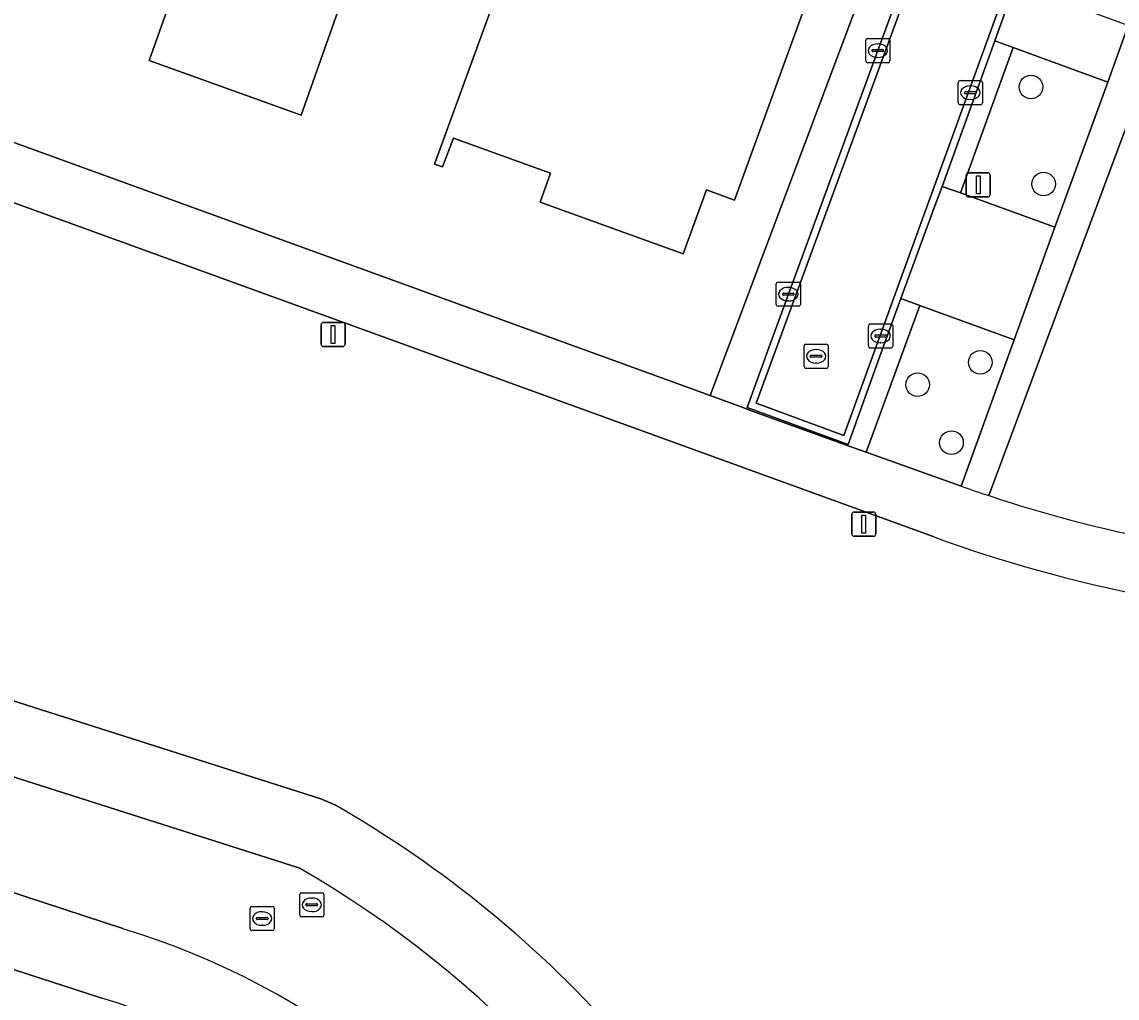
# Model space of a CAD drawing. Extents: x 155275 to 156265, y 382654 to 383635.
# Drawn here: x 155924.6 to 155969.89, y 382818.34 to 382858.71 of the extents above; entities that cross this region are included whole.
import ezdxf

# ---------------------------------------------------------------- set-up
doc = ezdxf.new("R2010")
doc.units = 0
for name, color, linetype in [('IMGEO_Boom', 7, 'Continuous'), ('IMGEO_Erf', 7, 'Continuous'), ('IMGEO_Groenvoorziening', 7, 'Continuous'), ('IMGEO_Kolk', 7, 'Continuous'), ('IMGEO_Lichtmast', 7, 'Continuous'), ('IMGEO_Loofbos', 7, 'Continuous'), ('IMGEO_Pand', 7, 'Continuous'), ('IMGEO_Parkeervlak_open', 7, 'Continuous'), ('IMGEO_Rijbaan_lokaal_gesloten', 7, 'Continuous'), ('IMGEO_Rijbaan_lokaal_open', 7, 'Continuous'), ('IMGEO_Rioolput', 7, 'Continuous'), ('IMGEO_Voetpad_open', 7, 'Continuous')]:
    doc.layers.add(name, color=color, linetype=linetype)

msp = doc.modelspace()

# ---------------------------------------------------------------- linework, layer by layer
at = {"layer": 'IMGEO_Boom'}
for centre in [(155966.328, 382856.022), (155966.851, 382852.008), (155964.232, 382844.635), (155961.64, 382843.711), (155963.04, 382841.313)]:
    msp.add_circle(centre, 0.489, dxfattribs=at)
at = {"layer": 'IMGEO_Erf'}
for points in [[(155875.141, 382900.359), (155872.725, 382893.446), (155866.062, 382874.889), (155953.058, 382843.257), (155959.029, 382859.144), (155962.877, 382868.971)], [(156049.271, 382876.469), (155986.733, 382899.275), (155985.513, 382896.209), (155977.474, 382874.314), (156011.194, 382862.059), (156017.047, 382859.976), (156014.804, 382853.502), (156014.672, 382853.55), (155989.659, 382862.664), (155989.671, 382862.757), (155975.249, 382867.763), (155964.586, 382839.123)]]:
    msp.add_lwpolyline(points, dxfattribs=at)
for points in [[(155939.467, 382873.936), (155943.508, 382872.485), (155940.727, 382864.739), (155939.758, 382865.087), (155936.147, 382854.859), (155929.858, 382857.112), (155931.564, 382861.929), (155929.386, 382862.7), (155931.426, 382868.459), (155936.788, 382866.56)], [(155951.304, 382862.133), (155951.902, 382861.924), (155953.964, 382867.686), (155953.391, 382867.922), (155954.019, 382869.55), (155954.61, 382869.334), (155954.863, 382870.042), (155959.447, 382868.397), (155959.896, 382869.617), (155960.615, 382869.359), (155954.069, 382851.347), (155952.902, 382851.767), (155951.937, 382849.119), (155946.026, 382851.264), (155946.456, 382852.459), (155942.44, 382853.904), (155941.995, 382852.714), (155941.666, 382852.832), (155944.638, 382861.01), (155944.755, 382860.959), (155945.669, 382863.398), (155948.995, 382862.202), (155949.248, 382862.887)]]:
    msp.add_lwpolyline(points, close=True, dxfattribs=at)
msp.add_arc((155982.063, 382891.496), 55.212, 251.5461, 268.3072, dxfattribs=at)
at = {"layer": 'IMGEO_Groenvoorziening'}
for points in [[(155937.541, 382826.332), (155936.958, 382826.589), (155920.684, 382831.77), (155660.436, 382916.637), (155650.027, 382919.992), (155641.261, 382922.57), (155632.466, 382925.283), (155625.045, 382928.281)], [(155623.859, 382925.525), (155631.218, 382922.908), (155642.872, 382919.148), (155649.107, 382917.137), (155659.516, 382913.782), (155681.378, 382906.655), (155707.492, 382898.143), (155734, 382889.508), (155762.271, 382880.46), (155792.38, 382870.456), (155818.814, 382861.879), (155845.361, 382853.249), (155875.166, 382843.61), (155900.261, 382835.383), (155919.774, 382828.911), (155936.048, 382823.73)], [(155652.29, 382902.36), (155656.639, 382906.458), (155679.369, 382899.349), (155872.41, 382836.457), (155897.748, 382828.117), (155927.902, 382818.345)], [(155928.773, 382821.216), (155916.644, 382825.19), (155898.686, 382830.967), (155873.348, 382839.307), (155843.892, 382848.855), (155819.086, 382856.936), (155790.926, 382865.936), (155762.085, 382875.538)], [(155927.902, 382818.345), (155897.748, 382828.117)]]:
    msp.add_lwpolyline(points, dxfattribs=at)
for points in [[(155969.5, 382856.22), (155965.589, 382857.657), (155963.409, 382851.638), (155967.312, 382850.22)], [(155965.636, 382845.562), (155961.734, 382846.986), (155959.518, 382840.914), (155963.446, 382839.517)]]:
    msp.add_lwpolyline(points, close=True, dxfattribs=at)
for centre, radius, start, end in [((155914.277, 382785.775), 46.756, 41.1748, 60.1607), ((155914.252, 382785.745), 43.794, 25.124, 60.153), ((155919.509, 382790.664), 31.925, 29.0801, 73.1317), ((155919.505, 382790.658), 28.932, 29.0862, 73.1273), ((155919.505, 382790.658), 28.932, 29.0862, 73.1273)]:
    msp.add_arc(centre, radius, start, end, dxfattribs=at)
at = {"layer": 'IMGEO_Kolk'}
for p, q in [((155959.567, 382858.025), (155960.419, 382858.025)), ((155959.492, 382857.099), (155959.492, 382857.951)), ((155959.751, 382857.519), (155959.751, 382857.531)), ((155959.794, 382857.568), (155960.192, 382857.568)), ((155959.98, 382857.805), (155960.005, 382857.805)), ((155960.235, 382857.531), (155960.235, 382857.519)), ((155960.493, 382857.951), (155960.493, 382857.099)), ((155960.189, 382857.482), (155959.791, 382857.482)), ((155960.003, 382857.245), (155959.978, 382857.245)), ((155960.419, 382857.025), (155959.567, 382857.025)), ((155963.32, 382855.361), (155963.32, 382856.213)), ((155963.395, 382856.287), (155964.247, 382856.287)), ((155964.321, 382856.213), (155964.321, 382855.361)), ((155963.579, 382855.781), (155963.579, 382855.793)), ((155964.017, 382855.744), (155963.619, 382855.744)), ((155963.622, 382855.83), (155964.02, 382855.83)), ((155963.808, 382856.067), (155963.833, 382856.067)), ((155964.063, 382855.793), (155964.063, 382855.781)), ((155964.247, 382855.287), (155963.395, 382855.287)), ((155963.831, 382855.507), (155963.806, 382855.507)), ((155955.791, 382847.028), (155955.791, 382847.88)), ((155955.866, 382847.954), (155956.718, 382847.954)), ((155956.279, 382847.734), (155956.304, 382847.734)), ((155956.792, 382847.88), (155956.792, 382847.028)), ((155956.05, 382847.448), (155956.05, 382847.46)), ((155956.488, 382847.411), (155956.09, 382847.411)), ((155956.093, 382847.497), (155956.491, 382847.497)), ((155956.302, 382847.174), (155956.277, 382847.174)), ((155956.534, 382847.46), (155956.534, 382847.448)), ((155956.718, 382846.954), (155955.866, 382846.954)), ((155959.684, 382846.224), (155960.536, 382846.224)), ((155959.609, 382845.298), (155959.609, 382846.15)), ((155959.868, 382845.718), (155959.868, 382845.73)), ((155959.911, 382845.767), (155960.309, 382845.767)), ((155960.097, 382846.004), (155960.122, 382846.004)), ((155960.352, 382845.73), (155960.352, 382845.718)), ((155960.61, 382846.15), (155960.61, 382845.298)), ((155960.306, 382845.681), (155959.908, 382845.681)), ((155960.12, 382845.444), (155960.095, 382845.444)), ((155960.536, 382845.224), (155959.684, 382845.224))]:
    msp.add_line(p, q, dxfattribs=at)
for points in [[(155959.567, 382858.025), (155960.419, 382858.025)], [(155959.492, 382857.099), (155959.492, 382857.951)], [(155960.493, 382857.951), (155960.493, 382857.099)], [(155960.419, 382857.025), (155959.567, 382857.025)], [(155963.32, 382855.361), (155963.32, 382856.213)], [(155963.395, 382856.287), (155964.247, 382856.287)], [(155964.321, 382856.213), (155964.321, 382855.361)], [(155964.247, 382855.287), (155963.395, 382855.287)], [(155955.791, 382847.028), (155955.791, 382847.88)], [(155955.866, 382847.954), (155956.718, 382847.954)], [(155956.792, 382847.88), (155956.792, 382847.028)], [(155956.718, 382846.954), (155955.866, 382846.954)], [(155959.684, 382846.224), (155960.536, 382846.224)], [(155959.609, 382845.298), (155959.609, 382846.15)], [(155960.61, 382846.15), (155960.61, 382845.298)], [(155960.536, 382845.224), (155959.684, 382845.224)]]:
    msp.add_lwpolyline(points, dxfattribs=at)
for centre, radius, start, end in [((155959.569, 382857.949), 0.0765, 91.552, 178.448), ((155959.569, 382857.949), 0.0765, 91.552, 178.448), ((155960.417, 382857.949), 0.0765, 1.552, 88.448), ((155960.417, 382857.949), 0.0765, 1.552, 88.448), ((155959.791, 382857.528), 0.0403, 85.8775, 175.7526), ((155959.788, 382857.518), 0.0366, 178.938, 274.7102), ((155960.192, 382857.525), 0.043, 264.8664, 352.4533), ((155960.196, 382857.53), 0.0386, 1.7309, 96.639), ((155959.569, 382857.101), 0.0765, 181.552, 268.448), ((155959.569, 382857.101), 0.0765, 181.552, 268.448), ((155960.417, 382857.101), 0.0765, 271.552, 358.448), ((155960.417, 382857.101), 0.0765, 271.552, 358.448), ((155963.397, 382856.211), 0.0765, 91.552, 178.448), ((155963.397, 382856.211), 0.0765, 91.552, 178.448), ((155964.245, 382856.211), 0.0765, 1.552, 88.448), ((155964.245, 382856.211), 0.0765, 1.552, 88.448), ((155963.619, 382855.79), 0.0403, 85.8775, 175.7526), ((155963.616, 382855.78), 0.0366, 178.938, 274.7102), ((155964.02, 382855.787), 0.043, 264.8664, 352.4533), ((155964.024, 382855.792), 0.0386, 1.7309, 96.639), ((155963.397, 382855.363), 0.0765, 181.552, 268.448), ((155963.397, 382855.363), 0.0765, 181.552, 268.448), ((155964.245, 382855.363), 0.0765, 271.552, 358.448), ((155964.245, 382855.363), 0.0765, 271.552, 358.448), ((155955.868, 382847.878), 0.0765, 91.552, 178.448), ((155955.868, 382847.878), 0.0765, 91.552, 178.448), ((155956.716, 382847.878), 0.0765, 1.552, 88.448), ((155956.716, 382847.878), 0.0765, 1.552, 88.448), ((155956.09, 382847.457), 0.0403, 85.8775, 175.7526), ((155956.087, 382847.447), 0.0366, 178.938, 274.7102), ((155956.491, 382847.454), 0.043, 264.8664, 352.4533), ((155956.495, 382847.459), 0.0386, 1.7309, 96.639), ((155955.868, 382847.03), 0.0765, 181.552, 268.448), ((155955.868, 382847.03), 0.0765, 181.552, 268.448), ((155956.716, 382847.03), 0.0765, 271.552, 358.448), ((155956.716, 382847.03), 0.0765, 271.552, 358.448), ((155959.686, 382846.148), 0.0765, 91.552, 178.448), ((155959.686, 382846.148), 0.0765, 91.552, 178.448), ((155960.534, 382846.148), 0.0765, 1.552, 88.448), ((155960.534, 382846.148), 0.0765, 1.552, 88.448), ((155959.908, 382845.727), 0.0403, 85.8775, 175.7526), ((155960.313, 382845.729), 0.0386, 1.7309, 96.639), ((155959.686, 382845.3), 0.0765, 181.552, 268.448), ((155959.686, 382845.3), 0.0765, 181.552, 268.448), ((155959.905, 382845.717), 0.0366, 178.938, 274.7102), ((155960.309, 382845.724), 0.043, 264.8664, 352.4533), ((155960.534, 382845.3), 0.0765, 271.552, 358.448), ((155960.534, 382845.3), 0.0765, 271.552, 358.448)]:
    msp.add_arc(centre, radius, start, end, dxfattribs=at)
for centre, major_axis, ratio, start_param, end_param in [((155959.979, 382857.525), (-0.387, 0.002), 0.722429, 4.712389, 7.853982), ((155960.004, 382857.525), (-0.39, 0.002), 0.717154, 1.570796, 4.712389), ((155963.807, 382855.787), (-0.387, 0.002), 0.722429, 4.712389, 7.853982), ((155963.832, 382855.787), (-0.39, 0.002), 0.717154, 1.570796, 4.712389), ((155956.278, 382847.454), (-0.387, 0.002), 0.722429, 4.712389, 7.853982), ((155956.303, 382847.454), (-0.39, 0.002), 0.717154, 1.570796, 4.712389), ((155960.096, 382845.724), (-0.387, 0.002), 0.722429, 4.712389, 7.853982), ((155960.121, 382845.724), (-0.39, 0.002), 0.717154, 1.570796, 4.712389)]:
    msp.add_ellipse(centre, major_axis=major_axis, ratio=ratio, start_param=start_param, end_param=end_param, dxfattribs=at)
at = {"layer": 'IMGEO_Lichtmast'}
for p, q in [((155963.651, 382851.576), (155963.651, 382852.376)), ((155963.651, 382852.376), (155963.651, 382851.576)), ((155963.751, 382852.476), (155964.541, 382852.476)), ((155964.541, 382852.476), (155963.751, 382852.476)), ((155964.641, 382852.376), (155964.641, 382851.576)), ((155964.641, 382851.576), (155964.641, 382852.376)), ((155964.541, 382851.476), (155963.751, 382851.476)), ((155963.751, 382851.476), (155964.541, 382851.476)), ((155936.969, 382845.387), (155936.969, 382846.187)), ((155936.969, 382846.187), (155936.969, 382845.387)), ((155937.069, 382846.287), (155937.859, 382846.287)), ((155937.859, 382846.287), (155937.069, 382846.287)), ((155937.959, 382846.187), (155937.959, 382845.387)), ((155937.959, 382845.387), (155937.959, 382846.187)), ((155937.859, 382845.287), (155937.069, 382845.287)), ((155937.069, 382845.287), (155937.859, 382845.287)), ((155958.917, 382837.545), (155958.917, 382838.345)), ((155958.917, 382838.345), (155958.917, 382837.545)), ((155959.017, 382838.445), (155959.807, 382838.445)), ((155959.807, 382838.445), (155959.017, 382838.445)), ((155959.907, 382838.345), (155959.907, 382837.545)), ((155959.907, 382837.545), (155959.907, 382838.345)), ((155959.807, 382837.445), (155959.017, 382837.445)), ((155959.017, 382837.445), (155959.807, 382837.445))]:
    msp.add_line(p, q, dxfattribs=at)
for points in [[(155964.071, 382852.351), (155964.221, 382852.351), (155964.221, 382851.601), (155964.071, 382851.601), (155964.071, 382852.351)], [(155937.389, 382846.162), (155937.539, 382846.162), (155937.539, 382845.412), (155937.389, 382845.412), (155937.389, 382846.162)], [(155959.337, 382838.32), (155959.487, 382838.32), (155959.487, 382837.57), (155959.337, 382837.57), (155959.337, 382838.32)]]:
    msp.add_lwpolyline(points, dxfattribs=at)
for centre, start, end in [((155963.751, 382852.376), 90, 180), ((155963.751, 382852.376), 90, 180), ((155964.541, 382852.376), 0, 90), ((155964.541, 382852.376), 360, 90), ((155963.751, 382851.576), 180, 270), ((155963.751, 382851.576), 180, 270), ((155964.541, 382851.576), 270, 0), ((155964.541, 382851.576), 270, 0), ((155937.069, 382846.187), 90, 180), ((155937.069, 382846.187), 90, 180), ((155937.859, 382846.187), 0, 90), ((155937.859, 382846.187), 360, 90), ((155937.069, 382845.387), 180, 270), ((155937.069, 382845.387), 180, 270), ((155937.859, 382845.387), 270, 0), ((155937.859, 382845.387), 270, 0), ((155959.017, 382838.345), 90, 180), ((155959.017, 382838.345), 90, 180), ((155959.807, 382838.345), 0, 90), ((155959.807, 382838.345), 360, 90), ((155959.017, 382837.545), 180, 270), ((155959.017, 382837.545), 180, 270), ((155959.807, 382837.545), 270, 0), ((155959.807, 382837.545), 270, 0)]:
    msp.add_arc(centre, 0.1, start, end, dxfattribs=at)
at = {"layer": 'IMGEO_Loofbos'}
for points in [[(155962.277, 382837.428), (155865.28, 382872.649), (155863.949, 382873.132), (155772.846, 382906.212), (155660.759, 382947.032), (155649.875, 382951.072)], [(155625.045, 382928.281), (155632.466, 382925.283), (155641.261, 382922.57), (155650.027, 382919.992), (155660.436, 382916.637), (155920.684, 382831.77), (155936.958, 382826.589), (155937.541, 382826.332)]]:
    msp.add_lwpolyline(points, dxfattribs=at)
for centre, radius, start, end in [((155982.065, 382891.518), 57.596, 249.90548, 268.21174), ((155914.277, 382785.775), 46.756, 41.1748, 60.1607)]:
    msp.add_arc(centre, radius, start, end, dxfattribs=at)
at = {"layer": 'IMGEO_Pand'}
for points in [[(155943.508, 382872.485), (155939.467, 382873.936), (155936.788, 382866.56), (155931.426, 382868.459), (155929.386, 382862.7), (155931.564, 382861.929), (155929.858, 382857.112), (155936.147, 382854.859), (155939.758, 382865.087), (155940.727, 382864.739)], [(155960.615, 382869.359), (155959.896, 382869.617), (155959.447, 382868.397), (155954.863, 382870.042), (155954.61, 382869.334), (155954.019, 382869.55), (155953.391, 382867.922), (155953.964, 382867.686), (155951.902, 382861.924), (155951.304, 382862.133), (155949.248, 382862.887), (155948.995, 382862.202), (155945.669, 382863.398), (155944.755, 382860.959), (155944.638, 382861.01), (155941.666, 382852.832), (155941.995, 382852.714), (155942.44, 382853.904), (155946.456, 382852.459), (155946.026, 382851.264), (155951.937, 382849.119), (155952.902, 382851.767), (155954.069, 382851.347)]]:
    msp.add_lwpolyline(points, close=True, dxfattribs=at)
at = {"layer": 'IMGEO_Parkeervlak_open'}
for points in [[(155970.354, 382858.566), (155966.44, 382860.003), (155965.678, 382860.283), (155964.829, 382857.936), (155965.589, 382857.657), (155969.5, 382856.22)], [(155967.312, 382850.22), (155963.409, 382851.638), (155962.651, 382851.913), (155962.4, 382851.219), (155960.952, 382847.272), (155961.734, 382846.986), (155965.636, 382845.562)]]:
    msp.add_lwpolyline(points, close=True, dxfattribs=at)
at = {"layer": 'IMGEO_Rijbaan_lokaal_gesloten'}
for points in [[(155657.437, 382909.324), (155657.534, 382909.321), (155680.264, 382902.212), (155705.705, 382893.825), (155732.215, 382885.192), (155762.085, 382875.538), (155790.926, 382865.936), (155819.086, 382856.936), (155843.892, 382848.855), (155873.348, 382839.307), (155898.686, 382830.967), (155916.644, 382825.19), (155928.773, 382821.216)], [(155936.048, 382823.73), (155919.774, 382828.911), (155900.261, 382835.383), (155875.166, 382843.61), (155845.361, 382853.249), (155818.814, 382861.879), (155792.38, 382870.456), (155762.271, 382880.46), (155734, 382889.508), (155707.492, 382898.143), (155681.378, 382906.655)]]:
    msp.add_lwpolyline(points, dxfattribs=at)
msp.add_lwpolyline([(155964.829, 382857.936), (155965.678, 382860.283), (155967.851, 382866.292), (155968.107, 382866.999), (155968.496, 382868.068), (155969.727, 382871.451), (155969.457, 382871.551), (155967.837, 382867.094), (155962.122, 382851.322), (155958.59, 382841.612), (155954.959, 382842.941), (155959.506, 382855.342), (155964.283, 382868.38), (155965.905, 382872.862), (155965.631, 382872.963), (155964.126, 382868.839), (155963.908, 382868.207), (155955.606, 382845.573), (155954.586, 382842.763), (155958.768, 382841.242), (155960.06, 382844.842), (155960.952, 382847.272), (155962.4, 382851.219), (155962.651, 382851.913)], close=True, dxfattribs=at)
for centre, radius, start, end in [((155914.252, 382785.745), 43.794, 25.124, 60.153), ((155919.509, 382790.664), 31.925, 29.0801, 73.1317)]:
    msp.add_arc(centre, radius, start, end, dxfattribs=at)
at = {"layer": 'IMGEO_Rijbaan_lokaal_open'}
msp.add_lwpolyline([(155969.457, 382871.551), (155965.905, 382872.862), (155964.283, 382868.38), (155959.506, 382855.342), (155954.959, 382842.941), (155958.59, 382841.612), (155962.122, 382851.322), (155967.837, 382867.094)], close=True, dxfattribs=at)
at = {"layer": 'IMGEO_Rioolput'}
for p, q in [((155956.942, 382844.461), (155956.942, 382845.313)), ((155957.017, 382845.387), (155957.869, 382845.387)), ((155957.943, 382845.313), (155957.943, 382844.461)), ((155957.201, 382844.881), (155957.201, 382844.893)), ((155957.639, 382844.844), (155957.241, 382844.844)), ((155957.244, 382844.93), (155957.642, 382844.93)), ((155957.43, 382845.167), (155957.455, 382845.167)), ((155957.685, 382844.893), (155957.685, 382844.881)), ((155957.869, 382844.387), (155957.017, 382844.387)), ((155957.453, 382844.607), (155957.428, 382844.607)), ((155936.084, 382821.777), (155936.084, 382822.629)), ((155936.159, 382822.703), (155937.011, 382822.703)), ((155937.085, 382822.629), (155937.085, 382821.777)), ((155936.343, 382822.197), (155936.343, 382822.209)), ((155936.386, 382822.246), (155936.784, 382822.246)), ((155936.572, 382822.483), (155936.597, 382822.483)), ((155936.827, 382822.209), (155936.827, 382822.197)), ((155934.032, 382821.209), (155934.032, 382822.061)), ((155934.107, 382822.135), (155934.959, 382822.135)), ((155934.52, 382821.915), (155934.545, 382821.915)), ((155935.033, 382822.061), (155935.033, 382821.209)), ((155936.781, 382822.16), (155936.383, 382822.16)), ((155936.595, 382821.923), (155936.57, 382821.923)), ((155934.291, 382821.629), (155934.291, 382821.641)), ((155934.729, 382821.592), (155934.331, 382821.592)), ((155934.334, 382821.678), (155934.732, 382821.678)), ((155934.543, 382821.355), (155934.518, 382821.355)), ((155934.775, 382821.641), (155934.775, 382821.629)), ((155937.011, 382821.703), (155936.159, 382821.703)), ((155934.959, 382821.135), (155934.107, 382821.135))]:
    msp.add_line(p, q, dxfattribs=at)
for points in [[(155956.942, 382844.461), (155956.942, 382845.313)], [(155957.017, 382845.387), (155957.869, 382845.387)], [(155957.943, 382845.313), (155957.943, 382844.461)], [(155957.869, 382844.387), (155957.017, 382844.387)], [(155936.084, 382821.777), (155936.084, 382822.629)], [(155936.159, 382822.703), (155937.011, 382822.703)], [(155937.085, 382822.629), (155937.085, 382821.777)], [(155934.032, 382821.209), (155934.032, 382822.061)], [(155934.107, 382822.135), (155934.959, 382822.135)], [(155935.033, 382822.061), (155935.033, 382821.209)], [(155937.011, 382821.703), (155936.159, 382821.703)], [(155934.959, 382821.135), (155934.107, 382821.135)]]:
    msp.add_lwpolyline(points, dxfattribs=at)
for centre, radius, start, end in [((155957.019, 382845.311), 0.0765, 91.552, 178.448), ((155957.019, 382845.311), 0.0765, 91.552, 178.448), ((155957.867, 382845.311), 0.0765, 1.552, 88.448), ((155957.867, 382845.311), 0.0765, 1.552, 88.448), ((155957.241, 382844.89), 0.0403, 85.8775, 175.7526), ((155957.238, 382844.88), 0.0366, 178.938, 274.7102), ((155957.642, 382844.887), 0.043, 264.8664, 352.4533), ((155957.646, 382844.892), 0.0386, 1.7309, 96.639), ((155957.019, 382844.463), 0.0765, 181.552, 268.448), ((155957.019, 382844.463), 0.0765, 181.552, 268.448), ((155957.867, 382844.463), 0.0765, 271.552, 358.448), ((155957.867, 382844.463), 0.0765, 271.552, 358.448), ((155936.161, 382822.627), 0.0765, 91.552, 178.448), ((155936.161, 382822.627), 0.0765, 91.552, 178.448), ((155937.009, 382822.627), 0.0765, 1.552, 88.448), ((155937.009, 382822.627), 0.0765, 1.552, 88.448), ((155936.383, 382822.206), 0.0403, 85.8775, 175.7526), ((155936.38, 382822.196), 0.0366, 178.938, 274.7102), ((155936.784, 382822.203), 0.043, 264.8664, 352.4533), ((155936.788, 382822.208), 0.0386, 1.7309, 96.639), ((155934.109, 382822.059), 0.0765, 91.552, 178.448), ((155934.109, 382822.059), 0.0765, 91.552, 178.448), ((155934.957, 382822.059), 0.0765, 1.552, 88.448), ((155934.957, 382822.059), 0.0765, 1.552, 88.448), ((155936.161, 382821.779), 0.0765, 181.552, 268.448), ((155936.161, 382821.779), 0.0765, 181.552, 268.448), ((155937.009, 382821.779), 0.0765, 271.552, 358.448), ((155937.009, 382821.779), 0.0765, 271.552, 358.448), ((155934.331, 382821.638), 0.0403, 85.8775, 175.7526), ((155934.328, 382821.628), 0.0366, 178.938, 274.7102), ((155934.732, 382821.635), 0.043, 264.8664, 352.4533), ((155934.736, 382821.64), 0.0386, 1.7309, 96.639), ((155934.109, 382821.211), 0.0765, 181.552, 268.448), ((155934.109, 382821.211), 0.0765, 181.552, 268.448), ((155934.957, 382821.211), 0.0765, 271.552, 358.448), ((155934.957, 382821.211), 0.0765, 271.552, 358.448)]:
    msp.add_arc(centre, radius, start, end, dxfattribs=at)
for centre, major_axis, ratio, start_param, end_param in [((155957.429, 382844.887), (-0.387, 0.002), 0.722429, 4.712389, 7.853982), ((155957.454, 382844.887), (-0.39, 0.002), 0.717154, 1.570796, 4.712389), ((155936.571, 382822.203), (-0.387, 0.002), 0.722429, 4.712389, 7.853982), ((155936.596, 382822.203), (-0.39, 0.002), 0.717154, 1.570796, 4.712389), ((155934.519, 382821.635), (-0.387, 0.002), 0.722429, 4.712389, 7.853982), ((155934.544, 382821.635), (-0.39, 0.002), 0.717154, 1.570796, 4.712389)]:
    msp.add_ellipse(centre, major_axis=major_axis, ratio=ratio, start_param=start_param, end_param=end_param, dxfattribs=at)
at = {"layer": 'IMGEO_Voetpad_open'}
for points in [[(155866.062, 382874.889), (155864.759, 382875.363), (155863.949, 382873.132), (155865.28, 382872.649), (155962.277, 382837.428)], [(155963.446, 382839.517), (155959.518, 382840.914), (155958.763, 382841.182), (155954.694, 382842.662), (155954.45, 382842.751), (155953.058, 382843.257), (155866.062, 382874.889)], [(155962.877, 382868.971), (155959.029, 382859.144), (155953.058, 382843.257), (155954.45, 382842.751), (155954.694, 382842.662), (155958.763, 382841.182), (155959.518, 382840.914), (155961.734, 382846.986), (155960.952, 382847.272), (155960.06, 382844.842), (155958.768, 382841.242), (155954.586, 382842.763), (155955.606, 382845.573), (155963.908, 382868.207)], [(155972.67, 382868.739), (155973.868, 382868.317), (155972.544, 382864.566), (155970.354, 382858.566), (155969.5, 382856.22), (155967.312, 382850.22), (155965.636, 382845.562), (155963.446, 382839.517)], [(155964.586, 382839.123), (155975.249, 382867.763)]]:
    msp.add_lwpolyline(points, dxfattribs=at)
msp.add_lwpolyline([(155965.589, 382857.657), (155964.829, 382857.936), (155962.651, 382851.913), (155963.409, 382851.638)], close=True, dxfattribs=at)
for centre, radius, start, end in [((155973.408, 382866.495), 28.759, 249.7325, 252.1357), ((155973.408, 382866.495), 28.759, 249.7325, 252.1357), ((155982.063, 382891.496), 55.212, 251.5461, 268.3072), ((155982.065, 382891.518), 57.596, 249.90548, 268.21174)]:
    msp.add_arc(centre, radius, start, end, dxfattribs=at)

doc.saveas('drawing.dxf')
